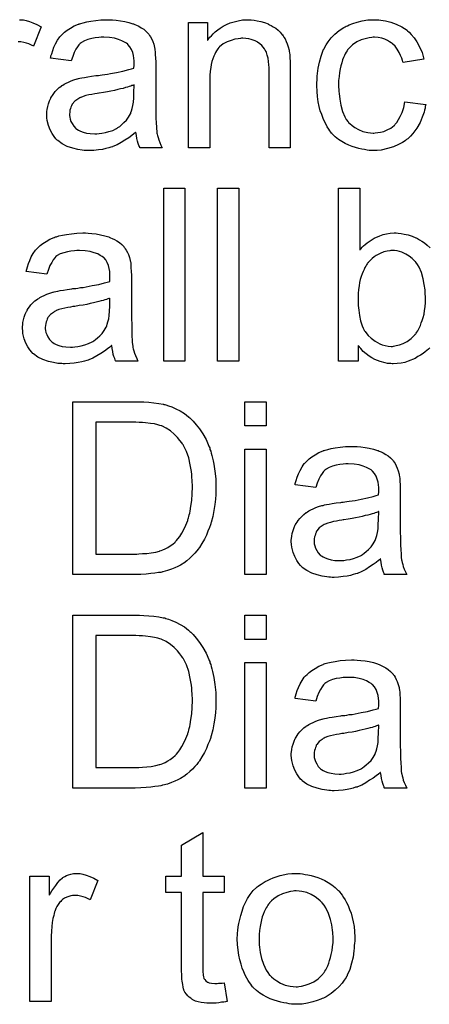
# Model space of a CAD drawing. Extents: x -1.5 to 9, y -3 to 5.
# Tile 300 of 368: x 5.17 to 5.359, y 1.072 to 1.528. Entities that reach past the tile are written whole.
import ezdxf

# ---------------------------------------------------------------- set-up
doc = ezdxf.new("R2010")
doc.units = 0
doc.layers.add('qfn16-30-34-a_mechanical_19', color=1, linetype='CONTINUOUS')

msp = doc.modelspace()

# ---------------------------------------------------------------- linework, layer by layer
at = {"layer": 'qfn16-30-34-a_mechanical_19', "color": 1}
for points in [[(5.171513, 1.527584), (5.172785, 1.527353), (5.174289, 1.52689), (5.175909, 1.526312), (5.177761, 1.525502), (5.179727, 1.52446), (5.176141, 1.515436), (5.176025, 1.515552), (5.175562, 1.515783), (5.174868, 1.51613), (5.173942, 1.516477), (5.172901, 1.516824), (5.171628, 1.517171), (5.170356, 1.517403), (5.169083, 1.517518)], [(5.169662, 1.5277), (5.170471, 1.5277), (5.171513, 1.527584)], [(5.212702, 1.527584), (5.214437, 1.527469), (5.216404, 1.527237), (5.218371, 1.52689), (5.220338, 1.526427), (5.222189, 1.525849), (5.222421, 1.525733), (5.222999, 1.525502), (5.223809, 1.525155), (5.22485, 1.524692), (5.226007, 1.523998), (5.227164, 1.523303), (5.228206, 1.522378), (5.229131, 1.521452), (5.229247, 1.521337), (5.229478, 1.520989), (5.229825, 1.520411), (5.230288, 1.519717), (5.230867, 1.518676), (5.23133, 1.517634), (5.231792, 1.516361), (5.23214, 1.514857), (5.23214, 1.514742), (5.232255, 1.514395), (5.232371, 1.5137), (5.232487, 1.512775), (5.232487, 1.511502), (5.232602, 1.509998), (5.232718, 1.508031), (5.232718, 1.505833), (5.232718, 1.492643), (5.232718, 1.492527), (5.232718, 1.492064), (5.232718, 1.49137), (5.232718, 1.490445), (5.232718, 1.489403), (5.232718, 1.488131), (5.232834, 1.485354), (5.232834, 1.482461), (5.232949, 1.479569), (5.233065, 1.478296), (5.233065, 1.477139), (5.233181, 1.476098), (5.233297, 1.475288), (5.233297, 1.475172), (5.233412, 1.474709), (5.233528, 1.474015), (5.233875, 1.47309), (5.234106, 1.472048), (5.234569, 1.470891), (5.235148, 1.469619), (5.235726, 1.468346), (5.225429, 1.468346), (5.225313, 1.468462), (5.225198, 1.468925), (5.224966, 1.469503), (5.224619, 1.470429), (5.224272, 1.47147), (5.224041, 1.472743), (5.223809, 1.474131), (5.223578, 1.475635), (5.223462, 1.475635), (5.223346, 1.475404), (5.222652, 1.474825), (5.221611, 1.474015), (5.220222, 1.472974), (5.218487, 1.471933), (5.216751, 1.470776), (5.2149, 1.469734), (5.212933, 1.468925), (5.212702, 1.468809), (5.212008, 1.468693), (5.210966, 1.468346), (5.209694, 1.467999), (5.208074, 1.467652), (5.206223, 1.46742), (5.20414, 1.467189), (5.202057, 1.467073), (5.201132, 1.467073), (5.200438, 1.467189), (5.199628, 1.467189), (5.198702, 1.467305), (5.19662, 1.467652), (5.194306, 1.46823), (5.19176, 1.46904), (5.189446, 1.470197), (5.187364, 1.471701), (5.187132, 1.471933), (5.186554, 1.472511), (5.185744, 1.473553), (5.184818, 1.474941), (5.183893, 1.476676), (5.183083, 1.478643), (5.182504, 1.481073), (5.182389, 1.48223), (5.182273, 1.483618), (5.182273, 1.48385), (5.182273, 1.484313), (5.182389, 1.485122), (5.182504, 1.486164), (5.182736, 1.487437), (5.183083, 1.488709), (5.183546, 1.490098), (5.184124, 1.49137), (5.18424, 1.491486), (5.184471, 1.491949), (5.184934, 1.492643), (5.185512, 1.493453), (5.186207, 1.494379), (5.187132, 1.495304), (5.188058, 1.49623), (5.189215, 1.49704), (5.189331, 1.497155), (5.189793, 1.497387), (5.190372, 1.49785), (5.191297, 1.498312), (5.192339, 1.498775), (5.193611, 1.499354), (5.194884, 1.499816), (5.196388, 1.500279), (5.196504, 1.500279), (5.196967, 1.500395), (5.197661, 1.500626), (5.198587, 1.500742), (5.199743, 1.500973), (5.201248, 1.501205), (5.202983, 1.501552), (5.205066, 1.501783), (5.205181, 1.501783), (5.205644, 1.501899), (5.206223, 1.501899), (5.207033, 1.502015), (5.207958, 1.50213), (5.209115, 1.502362), (5.210388, 1.502477), (5.211776, 1.502709), (5.214553, 1.503287), (5.217561, 1.503866), (5.220222, 1.50456), (5.221495, 1.504907), (5.222652, 1.505254), (5.222652, 1.50537), (5.222652, 1.505601), (5.222768, 1.506296), (5.222768, 1.507105), (5.222768, 1.507568), (5.222768, 1.5078), (5.222768, 1.507915), (5.222768, 1.508031), (5.222768, 1.508725), (5.222652, 1.509882), (5.222421, 1.511155), (5.222074, 1.512543), (5.221495, 1.513932), (5.220801, 1.515205), (5.219875, 1.516246), (5.21976, 1.516361), (5.219181, 1.516824), (5.218256, 1.517287), (5.217099, 1.517981), (5.215479, 1.51856), (5.213627, 1.519138), (5.211314, 1.519485), (5.208652, 1.519601), (5.207495, 1.519601), (5.206338, 1.519485), (5.204719, 1.519254), (5.203099, 1.519023), (5.201363, 1.51856), (5.199743, 1.517981), (5.198355, 1.517171), (5.198239, 1.517056), (5.197777, 1.516709), (5.197198, 1.51613), (5.196504, 1.515205), (5.19581, 1.514047), (5.195, 1.512543), (5.194306, 1.510692), (5.193611, 1.50861), (5.184008, 1.509882), (5.184008, 1.509998), (5.184124, 1.510114), (5.184124, 1.510461), (5.18424, 1.510924), (5.184587, 1.511965), (5.18505, 1.513469), (5.185628, 1.514973), (5.186322, 1.516593), (5.187248, 1.518213), (5.188289, 1.519717), (5.188405, 1.519832), (5.188868, 1.520295), (5.189562, 1.520989), (5.190488, 1.521915), (5.19176, 1.522841), (5.193264, 1.523766), (5.195, 1.524808), (5.196967, 1.525618), (5.197082, 1.525618), (5.197198, 1.525733), (5.197545, 1.525849), (5.198008, 1.525965), (5.199165, 1.526312), (5.200785, 1.526659), (5.202636, 1.527006), (5.20495, 1.527353), (5.20738, 1.527584), (5.210157, 1.5277), (5.211429, 1.5277), (5.212702, 1.527584)], [(5.276915, 1.527584), (5.278188, 1.527469), (5.279692, 1.527237), (5.281312, 1.52689), (5.283047, 1.526427), (5.284667, 1.525733), (5.284899, 1.525618), (5.285361, 1.525386), (5.286171, 1.525039), (5.287097, 1.52446), (5.288254, 1.523766), (5.289295, 1.522841), (5.290337, 1.521915), (5.291262, 1.520758), (5.291378, 1.520642), (5.291609, 1.52018), (5.291956, 1.519601), (5.292535, 1.518791), (5.292998, 1.517634), (5.293461, 1.516477), (5.294039, 1.515089), (5.294386, 1.513585), (5.294386, 1.513469), (5.294502, 1.513006), (5.294618, 1.512312), (5.294733, 1.511386), (5.294733, 1.509998), (5.294849, 1.508378), (5.294965, 1.506411), (5.294965, 1.503982), (5.294965, 1.468346), (5.28513, 1.468346), (5.28513, 1.503519), (5.28513, 1.503634), (5.28513, 1.50375), (5.28513, 1.50456), (5.28513, 1.505601), (5.285014, 1.506874), (5.284899, 1.508378), (5.284667, 1.509882), (5.28432, 1.511271), (5.283973, 1.512543), (5.283973, 1.512659), (5.283742, 1.513006), (5.283395, 1.513585), (5.283047, 1.514279), (5.282469, 1.514973), (5.281775, 1.515783), (5.280849, 1.516593), (5.279808, 1.517287), (5.279692, 1.517403), (5.279345, 1.517634), (5.278651, 1.517866), (5.277841, 1.518213), (5.276915, 1.51856), (5.275758, 1.518907), (5.27437, 1.519023), (5.272982, 1.519138), (5.272403, 1.519138), (5.27194, 1.519023), (5.270783, 1.518907), (5.269279, 1.518676), (5.267659, 1.518097), (5.265808, 1.517403), (5.263957, 1.516477), (5.262221, 1.515089), (5.26199, 1.514857), (5.261527, 1.514279), (5.26118, 1.513816), (5.260833, 1.513238), (5.26037, 1.512543), (5.260023, 1.511734), (5.25956, 1.510808), (5.259098, 1.509651), (5.258751, 1.508378), (5.258403, 1.50699), (5.258172, 1.505486), (5.257941, 1.503866), (5.257709, 1.501899), (5.257709, 1.499932), (5.257709, 1.468346), (5.247875, 1.468346), (5.247875, 1.526427), (5.256668, 1.526427), (5.256668, 1.518097), (5.256784, 1.518213), (5.257015, 1.51856), (5.257362, 1.519023), (5.257825, 1.519601), (5.258519, 1.520295), (5.259329, 1.521105), (5.260255, 1.522031), (5.261412, 1.522956), (5.262569, 1.523766), (5.263957, 1.524692), (5.265461, 1.525502), (5.267081, 1.526196), (5.268932, 1.526774), (5.270783, 1.527237), (5.272866, 1.527584), (5.275064, 1.5277), (5.27599, 1.5277), (5.276915, 1.527584)], [(5.335228, 1.527584), (5.335922, 1.527584), (5.336848, 1.527469), (5.339046, 1.527122), (5.341476, 1.526543), (5.344021, 1.525618), (5.346567, 1.52446), (5.348997, 1.522841), (5.349112, 1.522841), (5.349228, 1.522609), (5.349922, 1.521915), (5.350963, 1.520874), (5.352236, 1.51937), (5.353509, 1.517518), (5.354782, 1.515205), (5.355939, 1.512543), (5.356748, 1.509419), (5.347145, 1.507915), (5.347145, 1.508031), (5.34703, 1.508147), (5.346914, 1.508841), (5.346567, 1.509882), (5.345988, 1.511155), (5.34541, 1.512543), (5.344484, 1.514047), (5.343443, 1.515436), (5.342286, 1.516593), (5.34217, 1.516709), (5.341707, 1.517056), (5.340898, 1.517518), (5.339972, 1.518097), (5.338699, 1.518676), (5.337311, 1.519138), (5.335691, 1.519485), (5.333956, 1.519601), (5.333261, 1.519601), (5.332683, 1.519485), (5.33141, 1.51937), (5.329675, 1.518907), (5.327823, 1.518328), (5.325741, 1.517403), (5.323774, 1.516014), (5.322848, 1.515205), (5.321923, 1.514279), (5.321923, 1.514163), (5.321691, 1.514047), (5.32146, 1.5137), (5.321229, 1.513238), (5.320881, 1.512659), (5.320419, 1.511965), (5.320072, 1.511155), (5.319609, 1.510229), (5.319146, 1.509072), (5.318799, 1.5078), (5.318336, 1.506411), (5.317989, 1.504907), (5.317757, 1.503287), (5.317526, 1.501436), (5.317295, 1.499469), (5.317295, 1.497387), (5.317295, 1.497271), (5.317295, 1.496924), (5.317295, 1.49623), (5.31741, 1.495535), (5.31741, 1.494494), (5.317526, 1.493453), (5.317873, 1.490908), (5.318336, 1.488131), (5.319146, 1.485238), (5.320187, 1.482693), (5.320881, 1.48142), (5.321691, 1.480379), (5.321923, 1.480147), (5.322501, 1.479569), (5.323542, 1.478759), (5.324815, 1.477833), (5.326551, 1.476792), (5.328518, 1.475982), (5.330832, 1.475404), (5.332104, 1.475288), (5.333377, 1.475172), (5.333608, 1.475172), (5.334303, 1.475288), (5.33546, 1.475404), (5.336732, 1.475635), (5.338236, 1.475982), (5.339856, 1.476676), (5.341476, 1.477486), (5.34298, 1.478643), (5.343212, 1.478759), (5.343559, 1.479338), (5.344253, 1.480147), (5.345063, 1.48142), (5.345873, 1.482924), (5.346798, 1.484775), (5.347492, 1.487089), (5.347955, 1.489635), (5.357674, 1.488362), (5.357674, 1.488246), (5.357558, 1.487899), (5.357443, 1.487437), (5.357327, 1.486742), (5.357096, 1.485817), (5.356864, 1.484891), (5.356054, 1.482577), (5.355013, 1.480147), (5.353509, 1.477486), (5.351658, 1.474941), (5.350616, 1.473784), (5.349459, 1.472627), (5.349344, 1.472511), (5.349112, 1.472396), (5.348765, 1.472164), (5.348302, 1.471817), (5.347724, 1.471354), (5.346914, 1.470891), (5.345988, 1.470429), (5.345063, 1.46985), (5.342749, 1.468809), (5.339972, 1.467999), (5.336964, 1.467305), (5.335228, 1.467189), (5.333493, 1.467073), (5.332336, 1.467073), (5.331526, 1.467189), (5.330484, 1.467305), (5.329328, 1.467536), (5.328055, 1.467767), (5.326666, 1.467999), (5.323542, 1.468925), (5.322038, 1.469619), (5.320419, 1.470313), (5.318799, 1.471238), (5.317295, 1.47228), (5.315791, 1.473437), (5.314402, 1.474825), (5.314287, 1.474941), (5.314055, 1.475172), (5.313708, 1.475635), (5.313245, 1.476214), (5.312782, 1.477024), (5.312088, 1.478065), (5.31151, 1.479222), (5.310815, 1.480495), (5.310121, 1.481999), (5.309543, 1.483734), (5.308849, 1.48547), (5.308386, 1.487552), (5.307923, 1.489635), (5.307576, 1.492064), (5.307345, 1.494494), (5.307229, 1.497155), (5.307229, 1.497271), (5.307229, 1.497618), (5.307229, 1.498081), (5.307229, 1.498775), (5.307345, 1.499585), (5.307345, 1.500511), (5.30746, 1.501552), (5.307576, 1.502709), (5.307923, 1.505254), (5.308502, 1.508031), (5.309196, 1.510808), (5.310237, 1.513585), (5.310237, 1.5137), (5.310353, 1.513932), (5.310584, 1.514279), (5.310815, 1.514742), (5.31151, 1.516014), (5.312551, 1.517518), (5.313939, 1.519254), (5.315559, 1.520989), (5.317526, 1.522725), (5.319724, 1.524113), (5.31984, 1.524113), (5.320072, 1.524229), (5.320419, 1.52446), (5.320881, 1.524692), (5.32146, 1.524923), (5.322154, 1.52527), (5.32389, 1.525965), (5.325856, 1.526543), (5.328286, 1.527122), (5.330832, 1.527584), (5.333608, 1.5277), (5.334534, 1.5277), (5.335228, 1.527584)], [(5.222768, 1.497502), (5.222652, 1.497502), (5.222536, 1.497387), (5.222189, 1.497271), (5.221726, 1.497155), (5.221148, 1.496924), (5.220454, 1.496693), (5.219644, 1.496461), (5.218718, 1.49623), (5.217677, 1.495883), (5.216404, 1.495651), (5.215132, 1.495304), (5.213627, 1.494957), (5.212008, 1.49461), (5.210388, 1.494263), (5.208537, 1.494031), (5.20657, 1.493684), (5.206338, 1.493684), (5.205644, 1.493569), (5.204487, 1.493337), (5.203215, 1.493106), (5.201826, 1.492874), (5.200438, 1.492527), (5.199165, 1.49218), (5.198008, 1.491717), (5.197892, 1.491717), (5.197545, 1.491486), (5.197082, 1.491255), (5.19662, 1.490908), (5.195231, 1.489982), (5.194074, 1.488593), (5.194074, 1.488478), (5.193843, 1.488246), (5.193727, 1.487784), (5.193496, 1.487205), (5.193264, 1.486511), (5.193033, 1.485817), (5.192917, 1.484891), (5.192801, 1.483966), (5.192801, 1.48385), (5.192801, 1.483271), (5.192917, 1.482577), (5.193149, 1.481651), (5.193496, 1.48061), (5.194074, 1.479569), (5.194768, 1.478412), (5.195694, 1.477371), (5.19581, 1.477255), (5.196273, 1.477024), (5.196967, 1.476561), (5.197892, 1.476098), (5.199165, 1.475635), (5.200669, 1.475172), (5.202405, 1.474941), (5.204487, 1.474825), (5.205413, 1.474825), (5.20657, 1.474941), (5.207842, 1.475172), (5.209462, 1.475404), (5.211082, 1.475867), (5.212818, 1.476445), (5.214553, 1.477255), (5.214784, 1.477371), (5.215247, 1.477718), (5.216057, 1.478296), (5.216983, 1.479106), (5.218024, 1.480032), (5.219181, 1.481189), (5.220107, 1.482577), (5.221032, 1.484081), (5.221148, 1.484197), (5.221264, 1.48466), (5.221495, 1.48547), (5.221842, 1.486511), (5.222189, 1.487899), (5.222421, 1.489519), (5.222536, 1.491486), (5.222652, 1.4938), (5.222768, 1.497502)], [(5.246255, 1.369608), (5.23642, 1.369608), (5.23642, 1.449672), (5.246255, 1.449672), (5.246255, 1.369608)], [(5.27113, 1.369608), (5.261296, 1.369608), (5.261296, 1.449672), (5.27113, 1.449672), (5.27113, 1.369608)], [(5.359525, 1.37574), (5.358947, 1.375161), (5.358137, 1.374583), (5.357327, 1.373889), (5.356401, 1.373194), (5.355244, 1.372384), (5.353972, 1.37169), (5.352699, 1.37088), (5.349575, 1.369608), (5.347955, 1.369029), (5.34622, 1.368682), (5.344368, 1.368451), (5.342517, 1.368335), (5.342055, 1.368335), (5.341476, 1.368451), (5.340782, 1.368451), (5.339972, 1.368566), (5.338931, 1.368798), (5.336617, 1.369376), (5.335344, 1.369839), (5.334071, 1.370418), (5.332683, 1.371112), (5.33141, 1.371922), (5.330022, 1.372963), (5.328749, 1.37412), (5.327592, 1.375393), (5.326435, 1.376897), (5.326435, 1.369608), (5.317295, 1.369608), (5.317295, 1.449672), (5.327129, 1.449672), (5.327129, 1.421094)], [(5.201479, 1.428846), (5.203215, 1.42873), (5.205181, 1.428499), (5.207148, 1.428152), (5.209115, 1.427689), (5.210966, 1.427111), (5.211198, 1.426995), (5.211776, 1.426763), (5.212586, 1.426416), (5.213627, 1.425954), (5.214784, 1.425259), (5.215941, 1.424565), (5.216983, 1.423639), (5.217908, 1.422714), (5.218024, 1.422598), (5.218256, 1.422251), (5.218603, 1.421673), (5.219065, 1.420978), (5.219644, 1.419937), (5.220107, 1.418896), (5.220569, 1.417623), (5.220917, 1.416119), (5.220917, 1.416003), (5.221032, 1.415656), (5.221148, 1.414962), (5.221264, 1.414036), (5.221264, 1.412764), (5.221379, 1.41126), (5.221495, 1.409293), (5.221495, 1.407094), (5.221495, 1.393905), (5.221495, 1.393789), (5.221495, 1.393326), (5.221495, 1.392632), (5.221495, 1.391706), (5.221495, 1.390665), (5.221495, 1.389392), (5.221611, 1.386616), (5.221611, 1.383723), (5.221726, 1.380831), (5.221842, 1.379558), (5.221842, 1.378401), (5.221958, 1.37736), (5.222074, 1.37655), (5.222074, 1.376434), (5.222189, 1.375971), (5.222305, 1.375277), (5.222652, 1.374351), (5.222883, 1.37331), (5.223346, 1.372153), (5.223925, 1.37088), (5.224503, 1.369608), (5.214206, 1.369608), (5.21409, 1.369723), (5.213975, 1.370186), (5.213743, 1.370765), (5.213396, 1.37169), (5.213049, 1.372732), (5.212818, 1.374004), (5.212586, 1.375393), (5.212355, 1.376897), (5.212239, 1.376897), (5.212123, 1.376665), (5.211429, 1.376087), (5.210388, 1.375277), (5.208999, 1.374236), (5.207264, 1.373194), (5.205529, 1.372037), (5.203677, 1.370996), (5.20171, 1.370186), (5.201479, 1.37007), (5.200785, 1.369955), (5.199743, 1.369608), (5.198471, 1.369261), (5.196851, 1.368913), (5.195, 1.368682), (5.192917, 1.368451), (5.190835, 1.368335), (5.189909, 1.368335), (5.189215, 1.368451), (5.188405, 1.368451), (5.187479, 1.368566), (5.185397, 1.368913), (5.183083, 1.369492), (5.180537, 1.370302), (5.178223, 1.371459), (5.176141, 1.372963), (5.175909, 1.373194), (5.175331, 1.373773), (5.174521, 1.374814), (5.173595, 1.376203), (5.17267, 1.377938), (5.17186, 1.379905), (5.171281, 1.382335), (5.171166, 1.383492), (5.17105, 1.38488), (5.17105, 1.385111), (5.17105, 1.385574), (5.171166, 1.386384), (5.171281, 1.387425), (5.171513, 1.388698), (5.17186, 1.389971), (5.172323, 1.391359), (5.172901, 1.392632), (5.173017, 1.392748), (5.173248, 1.39321), (5.173711, 1.393905), (5.174289, 1.394715), (5.174984, 1.39564), (5.175909, 1.396566), (5.176835, 1.397491), (5.177992, 1.398301), (5.178108, 1.398417), (5.17857, 1.398648), (5.179149, 1.399111), (5.180074, 1.399574), (5.181116, 1.400037), (5.182389, 1.400615), (5.183661, 1.401078), (5.185165, 1.401541), (5.185281, 1.401541), (5.185744, 1.401657), (5.186438, 1.401888), (5.187364, 1.402004), (5.188521, 1.402235), (5.190025, 1.402466), (5.19176, 1.402813), (5.193843, 1.403045), (5.193958, 1.403045), (5.194421, 1.403161), (5.195, 1.403161), (5.19581, 1.403276), (5.196735, 1.403392), (5.197892, 1.403623), (5.199165, 1.403739), (5.200553, 1.40397), (5.20333, 1.404549), (5.206338, 1.405128), (5.208999, 1.405822), (5.210272, 1.406169), (5.211429, 1.406516), (5.211429, 1.406632), (5.211429, 1.406863), (5.211545, 1.407557), (5.211545, 1.408367), (5.211545, 1.40883), (5.211545, 1.409061), (5.211545, 1.409177), (5.211545, 1.409293), (5.211545, 1.409987), (5.211429, 1.411144), (5.211198, 1.412417), (5.210851, 1.413805), (5.210272, 1.415193), (5.209578, 1.416466), (5.208652, 1.417507), (5.208537, 1.417623), (5.207958, 1.418086), (5.207033, 1.418549), (5.205876, 1.419243), (5.204256, 1.419821), (5.202405, 1.4204), (5.200091, 1.420747), (5.19743, 1.420863), (5.196273, 1.420863), (5.195115, 1.420747), (5.193496, 1.420516), (5.191876, 1.420284), (5.19014, 1.419821), (5.188521, 1.419243), (5.187132, 1.418433), (5.187016, 1.418317), (5.186554, 1.41797), (5.185975, 1.417392), (5.185281, 1.416466), (5.184587, 1.415309), (5.183777, 1.413805), (5.183083, 1.411954), (5.182389, 1.409871), (5.172785, 1.411144), (5.172785, 1.41126), (5.172901, 1.411375), (5.172901, 1.411722), (5.173017, 1.412185), (5.173364, 1.413226), (5.173827, 1.414731), (5.174405, 1.416235), (5.175099, 1.417854), (5.176025, 1.419474), (5.177066, 1.420978), (5.177182, 1.421094), (5.177645, 1.421557), (5.178339, 1.422251), (5.179265, 1.423177), (5.180537, 1.424102), (5.182041, 1.425028), (5.183777, 1.426069), (5.185744, 1.426879), (5.185859, 1.426879), (5.185975, 1.426995), (5.186322, 1.427111), (5.186785, 1.427226), (5.187942, 1.427573), (5.189562, 1.42792), (5.191413, 1.428267), (5.193727, 1.428615), (5.196157, 1.428846), (5.198934, 1.428962), (5.200206, 1.428962), (5.201479, 1.428846)], [(5.327129, 1.421094), (5.327245, 1.42121), (5.327361, 1.421441), (5.327708, 1.421788), (5.328286, 1.422367), (5.328865, 1.422945), (5.329559, 1.423639), (5.330484, 1.424334), (5.33141, 1.425028), (5.333724, 1.426532), (5.336385, 1.427689), (5.337889, 1.428267), (5.339509, 1.428615), (5.341245, 1.428846), (5.34298, 1.428962), (5.343906, 1.428962), (5.344947, 1.428846), (5.34622, 1.42873), (5.347724, 1.428383), (5.349459, 1.428036), (5.35131, 1.427458), (5.353046, 1.426763), (5.353277, 1.426648), (5.353856, 1.426416), (5.354782, 1.425838), (5.355823, 1.425144), (5.357096, 1.424334), (5.358368, 1.423292), (5.359757, 1.42202)], [(5.343212, 1.420863), (5.341476, 1.420863), (5.341013, 1.420747), (5.33974, 1.420516), (5.338236, 1.420168), (5.336501, 1.419474), (5.33465, 1.418433), (5.333724, 1.417854), (5.332798, 1.417045), (5.331873, 1.416235), (5.330947, 1.415193), (5.330947, 1.415078), (5.330716, 1.414962), (5.330484, 1.414615), (5.330253, 1.414152), (5.329906, 1.413574), (5.329443, 1.412879), (5.329096, 1.41207), (5.328633, 1.411144), (5.328171, 1.409987), (5.327823, 1.40883), (5.327361, 1.407441), (5.327014, 1.406053), (5.326782, 1.404433), (5.326551, 1.402698), (5.326319, 1.400962), (5.326319, 1.398995), (5.326319, 1.39888), (5.326319, 1.398533), (5.326319, 1.397954), (5.326319, 1.39726), (5.326435, 1.39645), (5.326435, 1.395409), (5.326666, 1.39321), (5.327014, 1.390781), (5.327476, 1.388235), (5.328171, 1.385921), (5.328633, 1.38488), (5.329096, 1.383954), (5.329096, 1.383839), (5.329328, 1.383607), (5.329559, 1.38326), (5.329906, 1.382797), (5.330947, 1.381525), (5.332451, 1.380252), (5.334187, 1.378864), (5.336385, 1.377591), (5.337542, 1.377128), (5.338931, 1.376781), (5.340203, 1.37655), (5.341707, 1.376434), (5.342286, 1.376434), (5.342749, 1.37655), (5.344021, 1.376781), (5.345525, 1.377128), (5.347261, 1.377822), (5.349112, 1.378748), (5.350963, 1.380136), (5.351889, 1.381062), (5.352815, 1.381987), (5.352815, 1.382103), (5.353046, 1.382219), (5.353277, 1.382566), (5.353509, 1.383029), (5.353972, 1.383607), (5.354319, 1.384302), (5.354782, 1.385227), (5.355244, 1.386153), (5.355591, 1.38731), (5.356054, 1.388467), (5.356517, 1.389855), (5.356864, 1.391359), (5.357096, 1.392979), (5.357327, 1.394715), (5.357558, 1.396681), (5.357558, 1.398648), (5.357558, 1.398764), (5.357558, 1.399111), (5.357558, 1.39969), (5.357443, 1.400499), (5.357443, 1.401425), (5.357327, 1.402582), (5.35698, 1.405012), (5.356517, 1.407673), (5.355707, 1.410565), (5.35455, 1.413111), (5.353856, 1.414383), (5.353046, 1.415425), (5.353046, 1.415541), (5.352815, 1.415656), (5.352236, 1.416235), (5.35131, 1.41716), (5.350038, 1.418202), (5.348418, 1.419127), (5.346567, 1.420053), (5.344368, 1.420631), (5.343212, 1.420863)], [(5.211545, 1.398764), (5.211429, 1.398764), (5.211314, 1.398648), (5.210966, 1.398533), (5.210504, 1.398417), (5.209925, 1.398186), (5.209231, 1.397954), (5.208421, 1.397723), (5.207495, 1.397491), (5.206454, 1.397144), (5.205181, 1.396913), (5.203909, 1.396566), (5.202405, 1.396219), (5.200785, 1.395871), (5.199165, 1.395524), (5.197314, 1.395293), (5.195347, 1.394946), (5.195115, 1.394946), (5.194421, 1.39483), (5.193264, 1.394599), (5.191992, 1.394367), (5.190603, 1.394136), (5.189215, 1.393789), (5.187942, 1.393442), (5.186785, 1.392979), (5.186669, 1.392979), (5.186322, 1.392748), (5.185859, 1.392516), (5.185397, 1.392169), (5.184008, 1.391244), (5.182851, 1.389855), (5.182851, 1.389739), (5.18262, 1.389508), (5.182504, 1.389045), (5.182273, 1.388467), (5.182041, 1.387773), (5.18181, 1.387078), (5.181694, 1.386153), (5.181579, 1.385227), (5.181579, 1.385111), (5.181579, 1.384533), (5.181694, 1.383839), (5.181926, 1.382913), (5.182273, 1.381872), (5.182851, 1.380831), (5.183546, 1.379674), (5.184471, 1.378632), (5.184587, 1.378516), (5.18505, 1.378285), (5.185744, 1.377822), (5.186669, 1.37736), (5.187942, 1.376897), (5.189446, 1.376434), (5.191182, 1.376203), (5.193264, 1.376087), (5.19419, 1.376087), (5.195347, 1.376203), (5.19662, 1.376434), (5.198239, 1.376665), (5.199859, 1.377128), (5.201595, 1.377707), (5.20333, 1.378516), (5.203562, 1.378632), (5.204024, 1.378979), (5.204834, 1.379558), (5.20576, 1.380368), (5.206801, 1.381293), (5.207958, 1.38245), (5.208884, 1.383839), (5.209809, 1.385343), (5.209925, 1.385458), (5.210041, 1.385921), (5.210272, 1.386731), (5.210619, 1.387773), (5.210966, 1.389161), (5.211198, 1.390781), (5.211314, 1.392748), (5.211429, 1.395062), (5.211545, 1.398764)], [(5.22728, 1.350702), (5.229594, 1.350586), (5.231908, 1.350355), (5.234222, 1.350008), (5.236189, 1.349661), (5.236305, 1.349661), (5.236536, 1.349545), (5.236883, 1.349545), (5.237346, 1.349314), (5.238619, 1.348967), (5.240239, 1.348388), (5.24209, 1.347578), (5.244057, 1.346537), (5.246024, 1.34538), (5.247875, 1.343876), (5.24799, 1.34376), (5.248106, 1.343645), (5.248453, 1.343297), (5.248916, 1.34295), (5.250073, 1.341793), (5.251461, 1.340174), (5.252966, 1.338207), (5.254585, 1.335893), (5.256089, 1.333232), (5.257362, 1.330223), (5.257362, 1.330108), (5.257478, 1.329876), (5.257709, 1.329413), (5.257825, 1.328719), (5.258172, 1.327909), (5.258403, 1.326984), (5.258635, 1.325942), (5.258982, 1.32467), (5.259329, 1.323397), (5.25956, 1.321893), (5.260139, 1.318653), (5.260486, 1.315067), (5.260602, 1.311133), (5.260602, 1.311017), (5.260602, 1.310786), (5.260602, 1.310207), (5.260602, 1.309629), (5.260486, 1.308819), (5.260486, 1.307893), (5.26037, 1.305695), (5.260023, 1.303149), (5.259676, 1.300488), (5.259098, 1.297712), (5.258403, 1.294935), (5.258403, 1.294819), (5.258288, 1.294588), (5.258172, 1.294241), (5.258056, 1.293778), (5.257593, 1.292505), (5.256899, 1.290885), (5.256205, 1.289034), (5.255279, 1.287183), (5.254123, 1.285216), (5.252966, 1.283365), (5.25285, 1.283133), (5.252387, 1.282555), (5.251693, 1.281745), (5.250767, 1.280704), (5.249726, 1.279547), (5.248453, 1.27839), (5.247181, 1.277117), (5.245676, 1.276076), (5.245445, 1.27596), (5.244982, 1.275613), (5.244172, 1.27515), (5.243015, 1.274572), (5.241627, 1.273877), (5.240007, 1.273299), (5.238156, 1.272605), (5.236073, 1.272026), (5.235842, 1.272026), (5.235495, 1.27191), (5.235148, 1.271795), (5.233991, 1.271679), (5.232371, 1.271448), (5.23052, 1.271216), (5.228321, 1.270985), (5.225892, 1.270869), (5.223231, 1.270754), (5.194421, 1.270754), (5.194421, 1.350818), (5.225198, 1.350818), (5.22728, 1.350702)], [(5.283742, 1.339595), (5.273907, 1.339595), (5.273907, 1.350818), (5.283742, 1.350818), (5.283742, 1.339595)], [(5.223578, 1.341331), (5.205066, 1.341331), (5.205066, 1.280241), (5.224041, 1.280241), (5.22485, 1.280357), (5.226586, 1.280472), (5.228553, 1.280588), (5.230635, 1.280819), (5.232718, 1.281167), (5.234453, 1.281629), (5.234685, 1.281745), (5.235263, 1.281861), (5.236073, 1.282208), (5.237115, 1.282671), (5.238272, 1.283365), (5.239429, 1.284059), (5.240586, 1.284869), (5.241743, 1.285794), (5.241858, 1.286026), (5.242321, 1.286489), (5.243015, 1.287299), (5.243825, 1.288456), (5.244751, 1.28996), (5.245792, 1.291695), (5.246718, 1.293662), (5.247528, 1.29586), (5.247528, 1.295976), (5.247643, 1.296207), (5.247759, 1.296555), (5.247875, 1.297017), (5.24799, 1.297596), (5.248222, 1.298406), (5.248453, 1.299216), (5.248685, 1.300141), (5.249032, 1.302455), (5.249379, 1.305116), (5.24961, 1.308125), (5.249726, 1.311364), (5.249726, 1.31148), (5.249726, 1.311943), (5.249726, 1.312521), (5.24961, 1.313447), (5.24961, 1.314488), (5.249494, 1.315645), (5.249379, 1.317034), (5.249263, 1.318422), (5.248685, 1.321546), (5.24799, 1.324785), (5.246949, 1.327794), (5.246255, 1.329298), (5.245561, 1.33057), (5.245561, 1.330686), (5.245329, 1.330918), (5.245098, 1.331265), (5.244867, 1.331727), (5.243941, 1.332884), (5.242784, 1.334273), (5.24128, 1.335777), (5.239544, 1.337281), (5.237577, 1.338554), (5.235495, 1.339595), (5.235263, 1.339711), (5.234685, 1.339826), (5.233644, 1.340174), (5.23214, 1.340521), (5.230288, 1.340752), (5.227974, 1.341099), (5.226586, 1.341215), (5.225082, 1.341215), (5.223578, 1.341331)], [(5.283742, 1.270754), (5.273907, 1.270754), (5.273907, 1.328835), (5.283742, 1.328835), (5.283742, 1.270754)], [(5.325856, 1.329992), (5.327592, 1.329876), (5.329559, 1.329645), (5.331526, 1.329298), (5.333493, 1.328835), (5.335344, 1.328256), (5.335575, 1.328141), (5.336154, 1.327909), (5.336964, 1.327562), (5.338005, 1.327099), (5.339162, 1.326405), (5.340319, 1.325711), (5.34136, 1.324785), (5.342286, 1.32386), (5.342402, 1.323744), (5.342633, 1.323397), (5.34298, 1.322819), (5.343443, 1.322124), (5.344021, 1.321083), (5.344484, 1.320042), (5.344947, 1.318769), (5.345294, 1.317265), (5.345294, 1.317149), (5.34541, 1.316802), (5.345525, 1.316108), (5.345641, 1.315182), (5.345641, 1.31391), (5.345757, 1.312406), (5.345873, 1.310439), (5.345873, 1.30824), (5.345873, 1.295051), (5.345873, 1.294935), (5.345873, 1.294472), (5.345873, 1.293778), (5.345873, 1.292852), (5.345873, 1.291811), (5.345873, 1.290538), (5.345988, 1.287761), (5.345988, 1.284869), (5.346104, 1.281976), (5.34622, 1.280704), (5.34622, 1.279547), (5.346335, 1.278505), (5.346451, 1.277696), (5.346451, 1.27758), (5.346567, 1.277117), (5.346682, 1.276423), (5.34703, 1.275497), (5.347261, 1.274456), (5.347724, 1.273299), (5.348302, 1.272026), (5.348881, 1.270754), (5.338583, 1.270754), (5.338468, 1.270869), (5.338352, 1.271332), (5.338121, 1.27191), (5.337774, 1.272836), (5.337426, 1.273877), (5.337195, 1.27515), (5.336964, 1.276539), (5.336732, 1.278043), (5.336617, 1.278043), (5.336501, 1.277811), (5.335807, 1.277233), (5.334765, 1.276423), (5.333377, 1.275381), (5.331641, 1.27434), (5.329906, 1.273183), (5.328055, 1.272142), (5.326088, 1.271332), (5.325856, 1.271216), (5.325162, 1.271101), (5.324121, 1.270754), (5.322848, 1.270406), (5.321229, 1.270059), (5.319377, 1.269828), (5.317295, 1.269597), (5.315212, 1.269481), (5.314287, 1.269481), (5.313592, 1.269597), (5.312782, 1.269597), (5.311857, 1.269712), (5.309774, 1.270059), (5.30746, 1.270638), (5.304915, 1.271448), (5.302601, 1.272605), (5.300518, 1.274109), (5.300287, 1.27434), (5.299708, 1.274919), (5.298898, 1.27596), (5.297973, 1.277348), (5.297047, 1.279084), (5.296237, 1.281051), (5.295659, 1.28348), (5.295543, 1.284638), (5.295427, 1.286026), (5.295427, 1.286257), (5.295427, 1.28672), (5.295543, 1.28753), (5.295659, 1.288571), (5.29589, 1.289844), (5.296237, 1.291117), (5.2967, 1.292505), (5.297279, 1.293778), (5.297394, 1.293893), (5.297626, 1.294356), (5.298088, 1.295051), (5.298667, 1.29586), (5.299361, 1.296786), (5.300287, 1.297712), (5.301212, 1.298637), (5.302369, 1.299447), (5.302485, 1.299563), (5.302948, 1.299794), (5.303526, 1.300257), (5.304452, 1.30072), (5.305493, 1.301183), (5.306766, 1.301761), (5.308039, 1.302224), (5.309543, 1.302687), (5.309658, 1.302687), (5.310121, 1.302802), (5.310815, 1.303034), (5.311741, 1.303149), (5.312898, 1.303381), (5.314402, 1.303612), (5.316138, 1.303959), (5.31822, 1.304191), (5.318336, 1.304191), (5.318799, 1.304306), (5.319377, 1.304306), (5.320187, 1.304422), (5.321113, 1.304538), (5.32227, 1.304769), (5.323542, 1.304885), (5.324931, 1.305116), (5.327708, 1.305695), (5.330716, 1.306273), (5.333377, 1.306968), (5.33465, 1.307315), (5.335807, 1.307662), (5.335807, 1.307777), (5.335807, 1.308009), (5.335922, 1.308703), (5.335922, 1.309513), (5.335922, 1.309976), (5.335922, 1.310207), (5.335922, 1.310323), (5.335922, 1.310439), (5.335922, 1.311133), (5.335807, 1.31229), (5.335575, 1.313562), (5.335228, 1.314951), (5.33465, 1.316339), (5.333956, 1.317612), (5.33303, 1.318653), (5.332914, 1.318769), (5.332336, 1.319232), (5.33141, 1.319695), (5.330253, 1.320389), (5.328633, 1.320967), (5.326782, 1.321546), (5.324468, 1.321893), (5.321807, 1.322009), (5.32065, 1.322009), (5.319493, 1.321893), (5.317873, 1.321661), (5.316253, 1.32143), (5.314518, 1.320967), (5.312898, 1.320389), (5.31151, 1.319579), (5.311394, 1.319463), (5.310931, 1.319116), (5.310353, 1.318538), (5.309658, 1.317612), (5.308964, 1.316455), (5.308154, 1.314951), (5.30746, 1.3131), (5.306766, 1.311017), (5.297163, 1.31229), (5.297163, 1.312406), (5.297279, 1.312521), (5.297279, 1.312868), (5.297394, 1.313331), (5.297741, 1.314372), (5.298204, 1.315877), (5.298783, 1.317381), (5.299477, 1.319), (5.300403, 1.32062), (5.301444, 1.322124), (5.30156, 1.32224), (5.302022, 1.322703), (5.302717, 1.323397), (5.303642, 1.324323), (5.304915, 1.325248), (5.306419, 1.326174), (5.308154, 1.327215), (5.310121, 1.328025), (5.310237, 1.328025), (5.310353, 1.328141), (5.3107, 1.328256), (5.311163, 1.328372), (5.31232, 1.328719), (5.313939, 1.329066), (5.315791, 1.329413), (5.318105, 1.329761), (5.320534, 1.329992), (5.323311, 1.330108), (5.324584, 1.330108), (5.325856, 1.329992)], [(5.335922, 1.29991), (5.335807, 1.29991), (5.335691, 1.299794), (5.335344, 1.299678), (5.334881, 1.299563), (5.334303, 1.299331), (5.333608, 1.2991), (5.332798, 1.298869), (5.331873, 1.298637), (5.330832, 1.29829), (5.329559, 1.298059), (5.328286, 1.297712), (5.326782, 1.297364), (5.325162, 1.297017), (5.323542, 1.29667), (5.321691, 1.296439), (5.319724, 1.296092), (5.319493, 1.296092), (5.318799, 1.295976), (5.317642, 1.295745), (5.316369, 1.295513), (5.314981, 1.295282), (5.313592, 1.294935), (5.31232, 1.294588), (5.311163, 1.294125), (5.311047, 1.294125), (5.3107, 1.293893), (5.310237, 1.293662), (5.309774, 1.293315), (5.308386, 1.292389), (5.307229, 1.291001), (5.307229, 1.290885), (5.306997, 1.290654), (5.306882, 1.290191), (5.30665, 1.289613), (5.306419, 1.288918), (5.306188, 1.288224), (5.306072, 1.287299), (5.305956, 1.286373), (5.305956, 1.286257), (5.305956, 1.285679), (5.306072, 1.284985), (5.306303, 1.284059), (5.30665, 1.283018), (5.307229, 1.281976), (5.307923, 1.280819), (5.308849, 1.279778), (5.308964, 1.279662), (5.309427, 1.279431), (5.310121, 1.278968), (5.311047, 1.278505), (5.31232, 1.278043), (5.313824, 1.27758), (5.315559, 1.277348), (5.317642, 1.277233), (5.318567, 1.277233), (5.319724, 1.277348), (5.320997, 1.27758), (5.322617, 1.277811), (5.324237, 1.278274), (5.325972, 1.278852), (5.327708, 1.279662), (5.327939, 1.279778), (5.328402, 1.280125), (5.329212, 1.280704), (5.330137, 1.281514), (5.331179, 1.282439), (5.332336, 1.283596), (5.333261, 1.284985), (5.334187, 1.286489), (5.334303, 1.286604), (5.334418, 1.287067), (5.33465, 1.287877), (5.334997, 1.288918), (5.335344, 1.290307), (5.335575, 1.291927), (5.335691, 1.293893), (5.335807, 1.296207), (5.335922, 1.29991)], [(5.22728, 1.251848), (5.229594, 1.251732), (5.231908, 1.251501), (5.234222, 1.251154), (5.236189, 1.250807), (5.236305, 1.250807), (5.236536, 1.250691), (5.236883, 1.250691), (5.237346, 1.25046), (5.238619, 1.250113), (5.240239, 1.249534), (5.24209, 1.248724), (5.244057, 1.247683), (5.246024, 1.246526), (5.247875, 1.245022), (5.24799, 1.244906), (5.248106, 1.24479), (5.248453, 1.244443), (5.248916, 1.244096), (5.250073, 1.242939), (5.251461, 1.241319), (5.252966, 1.239352), (5.254585, 1.237039), (5.256089, 1.234377), (5.257362, 1.231369), (5.257362, 1.231254), (5.257478, 1.231022), (5.257709, 1.230559), (5.257825, 1.229865), (5.258172, 1.229055), (5.258403, 1.22813), (5.258635, 1.227088), (5.258982, 1.225816), (5.259329, 1.224543), (5.25956, 1.223039), (5.260139, 1.219799), (5.260486, 1.216213), (5.260602, 1.212279), (5.260602, 1.212163), (5.260602, 1.211932), (5.260602, 1.211353), (5.260602, 1.210775), (5.260486, 1.209965), (5.260486, 1.209039), (5.26037, 1.206841), (5.260023, 1.204295), (5.259676, 1.201634), (5.259098, 1.198858), (5.258403, 1.196081), (5.258403, 1.195965), (5.258288, 1.195734), (5.258172, 1.195387), (5.258056, 1.194924), (5.257593, 1.193651), (5.256899, 1.192031), (5.256205, 1.19018), (5.255279, 1.188329), (5.254123, 1.186362), (5.252966, 1.184511), (5.25285, 1.184279), (5.252387, 1.183701), (5.251693, 1.182891), (5.250767, 1.18185), (5.249726, 1.180693), (5.248453, 1.179536), (5.247181, 1.178263), (5.245676, 1.177222), (5.245445, 1.177106), (5.244982, 1.176759), (5.244172, 1.176296), (5.243015, 1.175717), (5.241627, 1.175023), (5.240007, 1.174445), (5.238156, 1.173751), (5.236073, 1.173172), (5.235842, 1.173172), (5.235495, 1.173056), (5.235148, 1.172941), (5.233991, 1.172825), (5.232371, 1.172594), (5.23052, 1.172362), (5.228321, 1.172131), (5.225892, 1.172015), (5.223231, 1.171899), (5.194421, 1.171899), (5.194421, 1.251964), (5.225198, 1.251964), (5.22728, 1.251848)], [(5.283742, 1.240741), (5.273907, 1.240741), (5.273907, 1.251964), (5.283742, 1.251964), (5.283742, 1.240741)], [(5.223578, 1.242476), (5.205066, 1.242476), (5.205066, 1.181387), (5.224041, 1.181387), (5.22485, 1.181503), (5.226586, 1.181618), (5.228553, 1.181734), (5.230635, 1.181965), (5.232718, 1.182312), (5.234453, 1.182775), (5.234685, 1.182891), (5.235263, 1.183007), (5.236073, 1.183354), (5.237115, 1.183816), (5.238272, 1.184511), (5.239429, 1.185205), (5.240586, 1.186015), (5.241743, 1.18694), (5.241858, 1.187172), (5.242321, 1.187635), (5.243015, 1.188445), (5.243825, 1.189601), (5.244751, 1.191106), (5.245792, 1.192841), (5.246718, 1.194808), (5.247528, 1.197006), (5.247528, 1.197122), (5.247643, 1.197353), (5.247759, 1.1977), (5.247875, 1.198163), (5.24799, 1.198742), (5.248222, 1.199552), (5.248453, 1.200362), (5.248685, 1.201287), (5.249032, 1.203601), (5.249379, 1.206262), (5.24961, 1.209271), (5.249726, 1.21251), (5.249726, 1.212626), (5.249726, 1.213089), (5.249726, 1.213667), (5.24961, 1.214593), (5.24961, 1.215634), (5.249494, 1.216791), (5.249379, 1.218179), (5.249263, 1.219568), (5.248685, 1.222692), (5.24799, 1.225931), (5.246949, 1.228939), (5.246255, 1.230444), (5.245561, 1.231716), (5.245561, 1.231832), (5.245329, 1.232063), (5.245098, 1.23241), (5.244867, 1.232873), (5.243941, 1.23403), (5.242784, 1.235419), (5.24128, 1.236923), (5.239544, 1.238427), (5.237577, 1.2397), (5.235495, 1.240741), (5.235263, 1.240857), (5.234685, 1.240972), (5.233644, 1.241319), (5.23214, 1.241667), (5.230288, 1.241898), (5.227974, 1.242245), (5.226586, 1.242361), (5.225082, 1.242361), (5.223578, 1.242476)], [(5.325856, 1.231138), (5.327592, 1.231022), (5.329559, 1.230791), (5.331526, 1.230444), (5.333493, 1.229981), (5.335344, 1.229402), (5.335575, 1.229287), (5.336154, 1.229055), (5.336964, 1.228708), (5.338005, 1.228245), (5.339162, 1.227551), (5.340319, 1.226857), (5.34136, 1.225931), (5.342286, 1.225006), (5.342402, 1.22489), (5.342633, 1.224543), (5.34298, 1.223964), (5.343443, 1.22327), (5.344021, 1.222229), (5.344484, 1.221188), (5.344947, 1.219915), (5.345294, 1.218411), (5.345294, 1.218295), (5.34541, 1.217948), (5.345525, 1.217254), (5.345641, 1.216328), (5.345641, 1.215055), (5.345757, 1.213551), (5.345873, 1.211584), (5.345873, 1.209386), (5.345873, 1.196196), (5.345873, 1.196081), (5.345873, 1.195618), (5.345873, 1.194924), (5.345873, 1.193998), (5.345873, 1.192957), (5.345873, 1.191684), (5.345988, 1.188907), (5.345988, 1.186015), (5.346104, 1.183122), (5.34622, 1.18185), (5.34622, 1.180693), (5.346335, 1.179651), (5.346451, 1.178841), (5.346451, 1.178726), (5.346567, 1.178263), (5.346682, 1.177569), (5.34703, 1.176643), (5.347261, 1.175602), (5.347724, 1.174445), (5.348302, 1.173172), (5.348881, 1.171899), (5.338583, 1.171899), (5.338468, 1.172015), (5.338352, 1.172478), (5.338121, 1.173056), (5.337774, 1.173982), (5.337426, 1.175023), (5.337195, 1.176296), (5.336964, 1.177684), (5.336732, 1.179188), (5.336617, 1.179188), (5.336501, 1.178957), (5.335807, 1.178379), (5.334765, 1.177569), (5.333377, 1.176527), (5.331641, 1.175486), (5.329906, 1.174329), (5.328055, 1.173288), (5.326088, 1.172478), (5.325856, 1.172362), (5.325162, 1.172246), (5.324121, 1.171899), (5.322848, 1.171552), (5.321229, 1.171205), (5.319377, 1.170974), (5.317295, 1.170742), (5.315212, 1.170627), (5.314287, 1.170627), (5.313592, 1.170742), (5.312782, 1.170742), (5.311857, 1.170858), (5.309774, 1.171205), (5.30746, 1.171784), (5.304915, 1.172594), (5.302601, 1.173751), (5.300518, 1.175255), (5.300287, 1.175486), (5.299708, 1.176065), (5.298898, 1.177106), (5.297973, 1.178494), (5.297047, 1.18023), (5.296237, 1.182197), (5.295659, 1.184626), (5.295543, 1.185783), (5.295427, 1.187172), (5.295427, 1.187403), (5.295427, 1.187866), (5.295543, 1.188676), (5.295659, 1.189717), (5.29589, 1.19099), (5.296237, 1.192263), (5.2967, 1.193651), (5.297279, 1.194924), (5.297394, 1.195039), (5.297626, 1.195502), (5.298088, 1.196196), (5.298667, 1.197006), (5.299361, 1.197932), (5.300287, 1.198858), (5.301212, 1.199783), (5.302369, 1.200593), (5.302485, 1.200709), (5.302948, 1.20094), (5.303526, 1.201403), (5.304452, 1.201866), (5.305493, 1.202329), (5.306766, 1.202907), (5.308039, 1.20337), (5.309543, 1.203833), (5.309658, 1.203833), (5.310121, 1.203948), (5.310815, 1.20418), (5.311741, 1.204295), (5.312898, 1.204527), (5.314402, 1.204758), (5.316138, 1.205105), (5.31822, 1.205337), (5.318336, 1.205337), (5.318799, 1.205452), (5.319377, 1.205452), (5.320187, 1.205568), (5.321113, 1.205684), (5.32227, 1.205915), (5.323542, 1.206031), (5.324931, 1.206262), (5.327708, 1.206841), (5.330716, 1.207419), (5.333377, 1.208113), (5.33465, 1.208461), (5.335807, 1.208808), (5.335807, 1.208923), (5.335807, 1.209155), (5.335922, 1.209849), (5.335922, 1.210659), (5.335922, 1.211122), (5.335922, 1.211353), (5.335922, 1.211469), (5.335922, 1.211584), (5.335922, 1.212279), (5.335807, 1.213436), (5.335575, 1.214708), (5.335228, 1.216097), (5.33465, 1.217485), (5.333956, 1.218758), (5.33303, 1.219799), (5.332914, 1.219915), (5.332336, 1.220378), (5.33141, 1.220841), (5.330253, 1.221535), (5.328633, 1.222113), (5.326782, 1.222692), (5.324468, 1.223039), (5.321807, 1.223155), (5.32065, 1.223155), (5.319493, 1.223039), (5.317873, 1.222807), (5.316253, 1.222576), (5.314518, 1.222113), (5.312898, 1.221535), (5.31151, 1.220725), (5.311394, 1.220609), (5.310931, 1.220262), (5.310353, 1.219684), (5.309658, 1.218758), (5.308964, 1.217601), (5.308154, 1.216097), (5.30746, 1.214246), (5.306766, 1.212163), (5.297163, 1.213436), (5.297163, 1.213551), (5.297279, 1.213667), (5.297279, 1.214014), (5.297394, 1.214477), (5.297741, 1.215518), (5.298204, 1.217022), (5.298783, 1.218526), (5.299477, 1.220146), (5.300403, 1.221766), (5.301444, 1.22327), (5.30156, 1.223386), (5.302022, 1.223849), (5.302717, 1.224543), (5.303642, 1.225468), (5.304915, 1.226394), (5.306419, 1.22732), (5.308154, 1.228361), (5.310121, 1.229171), (5.310237, 1.229171), (5.310353, 1.229287), (5.3107, 1.229402), (5.311163, 1.229518), (5.31232, 1.229865), (5.313939, 1.230212), (5.315791, 1.230559), (5.318105, 1.230906), (5.320534, 1.231138), (5.323311, 1.231254), (5.324584, 1.231254), (5.325856, 1.231138)], [(5.283742, 1.171899), (5.273907, 1.171899), (5.273907, 1.229981), (5.283742, 1.229981), (5.283742, 1.171899)], [(5.335922, 1.201056), (5.335807, 1.201056), (5.335691, 1.20094), (5.335344, 1.200824), (5.334881, 1.200709), (5.334303, 1.200477), (5.333608, 1.200246), (5.332798, 1.200014), (5.331873, 1.199783), (5.330832, 1.199436), (5.329559, 1.199205), (5.328286, 1.198858), (5.326782, 1.19851), (5.325162, 1.198163), (5.323542, 1.197816), (5.321691, 1.197585), (5.319724, 1.197238), (5.319493, 1.197238), (5.318799, 1.197122), (5.317642, 1.196891), (5.316369, 1.196659), (5.314981, 1.196428), (5.313592, 1.196081), (5.31232, 1.195734), (5.311163, 1.195271), (5.311047, 1.195271), (5.3107, 1.195039), (5.310237, 1.194808), (5.309774, 1.194461), (5.308386, 1.193535), (5.307229, 1.192147), (5.307229, 1.192031), (5.306997, 1.1918), (5.306882, 1.191337), (5.30665, 1.190758), (5.306419, 1.190064), (5.306188, 1.18937), (5.306072, 1.188445), (5.305956, 1.187519), (5.305956, 1.187403), (5.305956, 1.186825), (5.306072, 1.18613), (5.306303, 1.185205), (5.30665, 1.184164), (5.307229, 1.183122), (5.307923, 1.181965), (5.308849, 1.180924), (5.308964, 1.180808), (5.309427, 1.180577), (5.310121, 1.180114), (5.311047, 1.179651), (5.31232, 1.179188), (5.313824, 1.178726), (5.315559, 1.178494), (5.317642, 1.178379), (5.318567, 1.178379), (5.319724, 1.178494), (5.320997, 1.178726), (5.322617, 1.178957), (5.324237, 1.17942), (5.325972, 1.179998), (5.327708, 1.180808), (5.327939, 1.180924), (5.328402, 1.181271), (5.329212, 1.18185), (5.330137, 1.182659), (5.331179, 1.183585), (5.332336, 1.184742), (5.333261, 1.18613), (5.334187, 1.187635), (5.334303, 1.18775), (5.334418, 1.188213), (5.33465, 1.189023), (5.334997, 1.190064), (5.335344, 1.191453), (5.335575, 1.193072), (5.335691, 1.195039), (5.335807, 1.197353), (5.335922, 1.201056)], [(5.25447, 1.131127), (5.26442, 1.131127), (5.26442, 1.123491), (5.25447, 1.123491), (5.25447, 1.089359), (5.25447, 1.089128), (5.25447, 1.088665), (5.25447, 1.087971), (5.254585, 1.087161), (5.254701, 1.08531), (5.254817, 1.0845), (5.254932, 1.083921), (5.255048, 1.08369), (5.255395, 1.083227), (5.255858, 1.082648), (5.256668, 1.08207), (5.256899, 1.081954), (5.257478, 1.081723), (5.258519, 1.081491), (5.260023, 1.081376), (5.26118, 1.081376), (5.261759, 1.081491), (5.262569, 1.081491), (5.263494, 1.081607), (5.26442, 1.081723), (5.265693, 1.073045), (5.265461, 1.073045), (5.264998, 1.07293), (5.264188, 1.072814), (5.263147, 1.072698), (5.26199, 1.072467), (5.260717, 1.072351), (5.258172, 1.072235), (5.257246, 1.072235), (5.256321, 1.072351), (5.255164, 1.072467), (5.253775, 1.072582), (5.252387, 1.07293), (5.251114, 1.073277), (5.249842, 1.073855), (5.249726, 1.073971), (5.249379, 1.074202), (5.248916, 1.074549), (5.248222, 1.075128), (5.247643, 1.075706), (5.246949, 1.076516), (5.246255, 1.077326), (5.245792, 1.078368), (5.245792, 1.078483), (5.245561, 1.078946), (5.245445, 1.079756), (5.245214, 1.080913), (5.244982, 1.082417), (5.244867, 1.083343), (5.244867, 1.084384), (5.244751, 1.085657), (5.244635, 1.086929), (5.244635, 1.088318), (5.244635, 1.089938), (5.244635, 1.123491), (5.237346, 1.123491), (5.237346, 1.131127), (5.244635, 1.131127), (5.244635, 1.145474), (5.25447, 1.151374), (5.25447, 1.131127)], [(5.197777, 1.132284), (5.199049, 1.132052), (5.200553, 1.13159), (5.202173, 1.131011), (5.204024, 1.130201), (5.205991, 1.12916), (5.202405, 1.120135), (5.202289, 1.120251), (5.201826, 1.120482), (5.201132, 1.120829), (5.200206, 1.121177), (5.199165, 1.121524), (5.197892, 1.121871), (5.19662, 1.122102), (5.195347, 1.122218), (5.194768, 1.122218), (5.19419, 1.122102), (5.19338, 1.121986), (5.19257, 1.121755), (5.191529, 1.121408), (5.190488, 1.120945), (5.189562, 1.120251), (5.189446, 1.120135), (5.189099, 1.119904), (5.188752, 1.119441), (5.188173, 1.118862), (5.187595, 1.118053), (5.187016, 1.117127), (5.186438, 1.116086), (5.185975, 1.114813), (5.185859, 1.114582), (5.185744, 1.113887), (5.185512, 1.112846), (5.185165, 1.111458), (5.184818, 1.109722), (5.184587, 1.107755), (5.184471, 1.105673), (5.184355, 1.103359), (5.184355, 1.073045), (5.174521, 1.073045), (5.174521, 1.131127), (5.18343, 1.131127), (5.18343, 1.122333), (5.183546, 1.122449), (5.184008, 1.123259), (5.184587, 1.1243), (5.185512, 1.125573), (5.186438, 1.126846), (5.187479, 1.128234), (5.188521, 1.129391), (5.189562, 1.130317), (5.189678, 1.130432), (5.190025, 1.130664), (5.190719, 1.131011), (5.191413, 1.131358), (5.192339, 1.131705), (5.193496, 1.132052), (5.194653, 1.132284), (5.195925, 1.132399), (5.196735, 1.132399), (5.197777, 1.132284)], [(5.299593, 1.132284), (5.300634, 1.132168), (5.301791, 1.131937), (5.303064, 1.131705), (5.304568, 1.131474), (5.307692, 1.130432), (5.309311, 1.129854), (5.310931, 1.129044), (5.312551, 1.128234), (5.314171, 1.127077), (5.315675, 1.12592), (5.317179, 1.124532), (5.317295, 1.124416), (5.317526, 1.124185), (5.317873, 1.123722), (5.318336, 1.123143), (5.318914, 1.122333), (5.319609, 1.121292), (5.320303, 1.120135), (5.320997, 1.118862), (5.321691, 1.117474), (5.322386, 1.115739), (5.32308, 1.114003), (5.323658, 1.112036), (5.324121, 1.109954), (5.324468, 1.107755), (5.324699, 1.105441), (5.324815, 1.102896), (5.324815, 1.10278), (5.324815, 1.102433), (5.324815, 1.101855), (5.324815, 1.101045), (5.324699, 1.100119), (5.324584, 1.098962), (5.324584, 1.097805), (5.324352, 1.096532), (5.324005, 1.09364), (5.323311, 1.090747), (5.322501, 1.087855), (5.321344, 1.085194), (5.321344, 1.085078), (5.321229, 1.084962), (5.320997, 1.084615), (5.320766, 1.084152), (5.319956, 1.082995), (5.318914, 1.081607), (5.317526, 1.079987), (5.315791, 1.078368), (5.313824, 1.076748), (5.31151, 1.075244), (5.311394, 1.075244), (5.311278, 1.075128), (5.310931, 1.074897), (5.310353, 1.074665), (5.309774, 1.074434), (5.30908, 1.074202), (5.307345, 1.073508), (5.305378, 1.07293), (5.302948, 1.072351), (5.300403, 1.071888), (5.297626, 1.071773), (5.296469, 1.071773), (5.295543, 1.071888), (5.294502, 1.072004), (5.293345, 1.072235), (5.291956, 1.072467), (5.290568, 1.072698), (5.287444, 1.073624), (5.285709, 1.074318), (5.284089, 1.075012), (5.282469, 1.075938), (5.280849, 1.076979), (5.279345, 1.078136), (5.277841, 1.079524), (5.277725, 1.07964), (5.277494, 1.079872), (5.277147, 1.080334), (5.276684, 1.081029), (5.276105, 1.081839), (5.275527, 1.082764), (5.274833, 1.083921), (5.274139, 1.08531), (5.273444, 1.086814), (5.27275, 1.088549), (5.272172, 1.0904), (5.271593, 1.092367), (5.27113, 1.094565), (5.270783, 1.09688), (5.270552, 1.099425), (5.270436, 1.102086), (5.270436, 1.102317), (5.270436, 1.10278), (5.270552, 1.10359), (5.270552, 1.104747), (5.270668, 1.10602), (5.270899, 1.10764), (5.27113, 1.109259), (5.271593, 1.111111), (5.272056, 1.112962), (5.272635, 1.114929), (5.273329, 1.117011), (5.274254, 1.118978), (5.27518, 1.120829), (5.276453, 1.122681), (5.277725, 1.124416), (5.279345, 1.12592), (5.279461, 1.126036), (5.279692, 1.126152), (5.280155, 1.126499), (5.280734, 1.126961), (5.281428, 1.127424), (5.282353, 1.128003), (5.283279, 1.128581), (5.284436, 1.12916), (5.285709, 1.129738), (5.287097, 1.130317), (5.290221, 1.131358), (5.293808, 1.132168), (5.295659, 1.132284), (5.297626, 1.132399), (5.298783, 1.132399), (5.299593, 1.132284)], [(5.297626, 1.1243), (5.296931, 1.1243), (5.296353, 1.124185), (5.29508, 1.124069), (5.293345, 1.123606), (5.291378, 1.122912), (5.289295, 1.121986), (5.287328, 1.120598), (5.286287, 1.119672), (5.285361, 1.118747), (5.285361, 1.118631), (5.28513, 1.118515), (5.284899, 1.118168), (5.284552, 1.117706), (5.284204, 1.117127), (5.283857, 1.116433), (5.283395, 1.115507), (5.282932, 1.114582), (5.282469, 1.113425), (5.282006, 1.112268), (5.281659, 1.110879), (5.281312, 1.109375), (5.280965, 1.107755), (5.280734, 1.10602), (5.280618, 1.104053), (5.280502, 1.102086), (5.280502, 1.10197), (5.280502, 1.101623), (5.280502, 1.101045), (5.280618, 1.100235), (5.280618, 1.099309), (5.280734, 1.098268), (5.281081, 1.095838), (5.281659, 1.093061), (5.282585, 1.090285), (5.283742, 1.087623), (5.284552, 1.086466), (5.285361, 1.08531), (5.285477, 1.08531), (5.285593, 1.085078), (5.286287, 1.0845), (5.287328, 1.083574), (5.288717, 1.082648), (5.290452, 1.081607), (5.292535, 1.080681), (5.294965, 1.080103), (5.296237, 1.079987), (5.297626, 1.079872), (5.29832, 1.079872), (5.298898, 1.079987), (5.300171, 1.080219), (5.301907, 1.080566), (5.303758, 1.08126), (5.30584, 1.082186), (5.307807, 1.083574), (5.308849, 1.0845), (5.309774, 1.085425), (5.30989, 1.085541), (5.310006, 1.085657), (5.310237, 1.086004), (5.310584, 1.086466), (5.310931, 1.087045), (5.311394, 1.087739), (5.311857, 1.088665), (5.31232, 1.08959), (5.312782, 1.090747), (5.31313, 1.09202), (5.313592, 1.093409), (5.313939, 1.094913), (5.314287, 1.096648), (5.314518, 1.098384), (5.314749, 1.100351), (5.314749, 1.102433), (5.314749, 1.102549), (5.314749, 1.102896), (5.314749, 1.103474), (5.314634, 1.104169), (5.314634, 1.105094), (5.314518, 1.106136), (5.314171, 1.108565), (5.313592, 1.111111), (5.312667, 1.113887), (5.311394, 1.116433), (5.3107, 1.117706), (5.309774, 1.118747), (5.309774, 1.118862), (5.309543, 1.118978), (5.308849, 1.119672), (5.307807, 1.120482), (5.306419, 1.121524), (5.304683, 1.122565), (5.302601, 1.123491), (5.300287, 1.124069), (5.299014, 1.124185), (5.297626, 1.1243)]]:
    msp.add_lwpolyline(points, dxfattribs=at)

doc.saveas('drawing.dxf')
